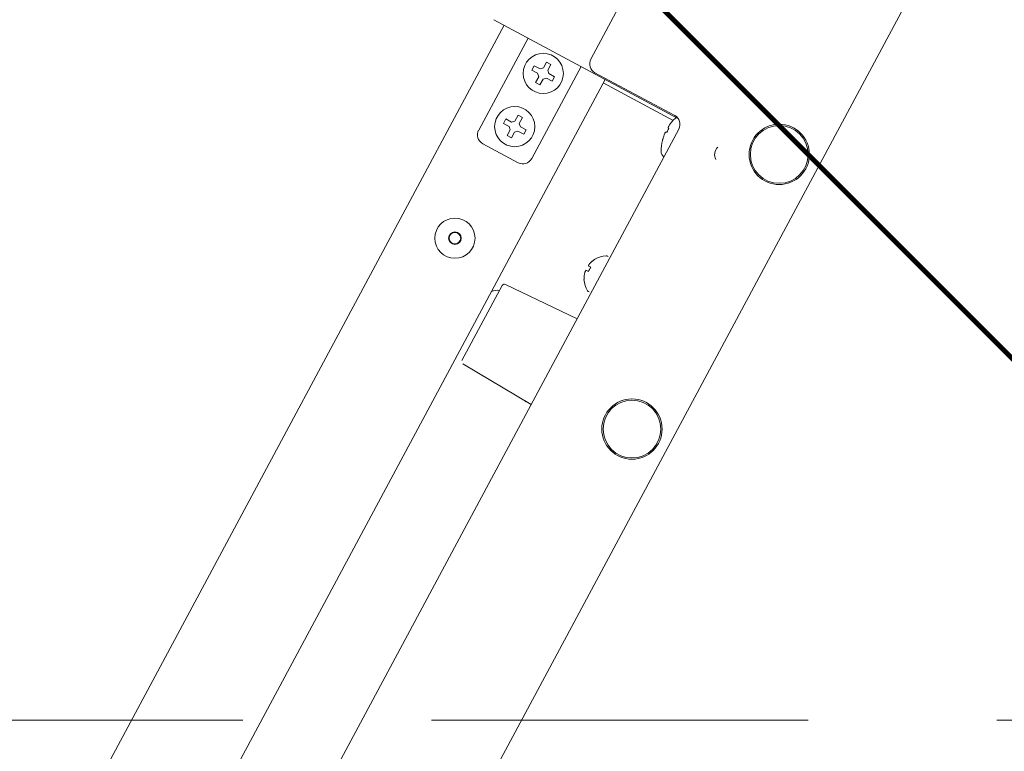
# Model space of a CAD drawing. Extents: x 3940905 to 4145695, y 925352 to 1109797.
# Tile 570 of 656: x 4011014 to 4011210, y 1101148 to 1101294. Entities that reach past the tile are written whole.
import ezdxf

# ---------------------------------------------------------------- set-up
doc = ezdxf.new("R2010")
doc.units = 0
doc.header["$LTSCALE"] = 750
doc.header["$MEASUREMENT"] = 0
doc.linetypes.add('DASHED', pattern=[0.75, 0.5, -0.25])
doc.layers.get('0').update_dxf_attribs({"linetype": 'CONTINUOUS', "lineweight": 0})
doc.layers.add('CKD Equipments', color=252, linetype='CONTINUOUS', lineweight=0)

# ---------------------------------------------------------------- blocks, each defined once
blk = doc.blocks.new('4')
at = {"color": 1, "linetype": 'DASHED', "ltscale": 0.2, "const_width": 1}
blk.add_lwpolyline([(4050788.81, 1046868.24), (4049888.81, 1047768.24)], dxfattribs=at)
at = {"color": 1, "linetype": 'DASHED', "ltscale": 0.2}
blk.add_lwpolyline([(4049888.81, 1047768.24), (4050788.81, 1047768.24), (4050788.81, 1046868.24), (4049888.81, 1046868.24)], close=True, dxfattribs=at)

msp = doc.modelspace()

# ---------------------------------------------------------------- linework, layer by layer
at = {"layer": 'CKD Equipments', "color": 7, "linetype": 'Continuous'}
for p, q in [((4011127.68, 1101285.95, 1431.4), (4011144.96, 1101318.17, 1431.4)), ((4011196.46, 1101308.41, 1431.4), (4010852.72, 1100667.47, 1431.4)), ((4011145.01, 1101274.14, 1431.4), (4011108.38, 1101293.79, 1431.4)), ((4010826.05, 1100762.48, 1431.4), (4011110.41, 1101292.7, 1431.4)), ((4011105.35, 1101271.82, 1431.4), (4011115.17, 1101290.14, 1431.4)), ((4011118.85, 1101285.35, 1431.4), (4011118.23, 1101284.21, 1431.4)), ((4011119.73, 1101284.88, 1431.4), (4011118.85, 1101285.35, 1431.4)), ((4011115.93, 1101266.15, 1431.4), (4011125.75, 1101284.47, 1431.4)), ((4011116.41, 1101284.62, 1431.4), (4011115.94, 1101283.74, 1431.4)), ((4011115.94, 1101283.74, 1431.4), (4011117.08, 1101283.12, 1431.4)), ((4011117.56, 1101284, 1431.4), (4011116.41, 1101284.62, 1431.4)), ((4011118.23, 1101284.21, 1431.4), (4011117.56, 1101284, 1431.4)), ((4011119.11, 1101283.73, 1431.4), (4011119.73, 1101284.88, 1431.4)), ((4011119.32, 1101283.06, 1431.4), (4011119.11, 1101283.73, 1431.4)), ((4010846.21, 1100751.8, 1431.4), (4011130.52, 1101281.91, 1431.4)), ((4011117.29, 1101282.44, 1431.4), (4011116.67, 1101281.3, 1431.4)), ((4011117.08, 1101283.12, 1431.4), (4011117.29, 1101282.44, 1431.4)), ((4011117.55, 1101280.83, 1431.4), (4011118.17, 1101281.97, 1431.4)), ((4011118.17, 1101281.97, 1431.4), (4011118.85, 1101282.18, 1431.4)), ((4011118.85, 1101282.18, 1431.4), (4011119.99, 1101281.56, 1431.4)), ((4011120.46, 1101282.44, 1431.4), (4011119.32, 1101283.06, 1431.4)), ((4011119.99, 1101281.56, 1431.4), (4011120.46, 1101282.44, 1431.4)), ((4011128.49, 1101283.24, 1431.4), (4011144.36, 1101274.73, 1431.4)), ((4011116.67, 1101281.3, 1431.4), (4011117.55, 1101280.83, 1431.4)), ((4011144.06, 1101273.75, 1431.4), (4011130.14, 1101281.22, 1431.4)), ((4011110.74, 1101274.04, 1431.4), (4011110.27, 1101273.16, 1431.4)), ((4011111.88, 1101273.43, 1431.4), (4011110.74, 1101274.04, 1431.4)), ((4011112.56, 1101273.63, 1431.4), (4011111.88, 1101273.43, 1431.4)), ((4011113.18, 1101274.78, 1431.4), (4011112.56, 1101273.63, 1431.4)), ((4011114.06, 1101274.3, 1431.4), (4011113.18, 1101274.78, 1431.4)), ((4011113.44, 1101273.16, 1431.4), (4011114.06, 1101274.3, 1431.4)), ((4011144.09, 1101273.8, 1431.4), (4011144.08, 1101273.8, 1431.4)), ((4011145.17, 1101272.03, 1431.4), (4010862.54, 1100745.03, 1431.4)), ((4011110.27, 1101273.16, 1431.4), (4011111.41, 1101272.55, 1431.4)), ((4011111.62, 1101271.87, 1431.4), (4011111, 1101270.72, 1431.4)), ((4011111.41, 1101272.55, 1431.4), (4011111.62, 1101271.87, 1431.4)), ((4011112.5, 1101271.4, 1431.4), (4011113.17, 1101271.6, 1431.4)), ((4011113.17, 1101271.6, 1431.4), (4011114.32, 1101270.99, 1431.4)), ((4011113.65, 1101272.48, 1431.4), (4011113.44, 1101273.16, 1431.4)), ((4011114.79, 1101271.87, 1431.4), (4011113.65, 1101272.48, 1431.4)), ((4011114.32, 1101270.99, 1431.4), (4011114.79, 1101271.87, 1431.4)), ((4011111, 1101270.72, 1431.4), (4011111.88, 1101270.25, 1431.4)), ((4011111.88, 1101270.25, 1431.4), (4011112.5, 1101271.4, 1431.4)), ((4011141.91, 1101269.75, 1431.4), (4011141.92, 1101269.75, 1431.4)), ((4011113.22, 1101265.34, 1431.4), (4011106.17, 1101269.12, 1431.4)), ((4011128.51, 1101246.13, 1431.4), (4011128.48, 1101246.14, 1431.4)), ((4011131.12, 1101246.66, 1431.4), (4011130.94, 1101246.75, 1431.4)), ((4011127.66, 1101244.54, 1431.4), (4011127.17, 1101244.8, 1431.4)), ((4011126.7, 1101243.92, 1431.4), (4011127.19, 1101243.66, 1431.4)), ((4011102.03, 1101225.97, 1431.4), (4011110.05, 1101240.91, 1431.4)), ((4011124.93, 1101234.28, 1431.4), (4011110.71, 1101241.13, 1431.4)), ((4011126.31, 1101242.09, 1431.4), (4011126.34, 1101242.07, 1431.4)), ((4011127.33, 1101239.61, 1431.4), (4011127.16, 1101239.7, 1431.4)), ((4011102.22, 1101225.3, 1431.4), (4011115.79, 1101217.24, 1431.4)), ((4011114.58, 1101217.83, 1431.4), (4011114.69, 1101217.77, 1431.4))]:
    msp.add_line(p, q, dxfattribs=at)
for centre, radius in [((4011118.2, 1101283.09, 1431.4), 4), ((4011112.53, 1101272.51, 1431.4), 4), ((4011165.16, 1101266.98, 1431.4), 6), ((4011165.16, 1101266.98, 1431.4), 5.75), ((4011100.62, 1101250.31, 1431.4), 4), ((4011100.62, 1101250.31, 1431.4), 1.25), ((4011100.62, 1101250.31, 1431.4), 1.15), ((4011135.86, 1101212.34, 1431.4), 6), ((4011135.86, 1101212.34, 1431.4), 5.75)]:
    msp.add_circle(centre, radius, dxfattribs=at)
for centre, radius, start, end in [((4011129.44, 1101285, 1431.4), 2, 151.7949, 241.7949), ((4011150.68, 1101267.74, 1431.4), 8.95, 138.8931, 147.1342), ((4011150.67, 1101267.74, 1431.4), 8.95, 137.4005, 138.8883), ((4011150.74, 1101267.62, 1431.4), 9.08, 132.2438, 137.1273), ((4011143.41, 1101272.97, 1431.4), 2, 331.7949, 61.7949), ((4011107.11, 1101270.88, 1431.4), 2, 151.7949, 241.7949), ((4011150.74, 1101267.62, 1431.4), 8.79, 149.1859, 154.4039), ((4011150.67, 1101267.75, 1431.4), 8.94, 147.1402, 148.4446), ((4011150.74, 1101267.62, 1431.4), 9.08, 166.4625, 180.397), ((4011150.6, 1101267.61, 1431.4), 8.95, 164.7015, 166.1893), ((4011150.61, 1101267.61, 1431.4), 8.95, 156.4556, 164.6967), ((4011150.59, 1101267.61, 1431.4), 8.94, 155.1452, 156.4496), ((4011154.3, 1101266.96, 1431.4), 2, 133.0016, 209.9931), ((4011154.3, 1101266.96, 1431.4), 2, 133.0016, 209.9931), ((4011114.16, 1101267.1, 1431.4), 2, 241.7949, 331.7949), ((4011142.9, 1101267.57, 1431.4), 1.25, 180.397, 236.8806), ((4011130.91, 1101242.02, 1431.4), 4.75, 120.2608, 122.8262), ((4011130.91, 1101242, 1431.4), 4.8, 92.0961, 120.4222), ((4011130.75, 1101246.4, 1431.4), 0.4, 61.7949, 92.0961), ((4011129.05, 1101244.08, 1431.4), 2.01, 156.9351, 159.0693), ((4011130.74, 1101242.32, 1431.4), 3.8, 144.23, 159.3598), ((4011129.03, 1101244.09, 1431.4), 1.98, 156.0805, 156.9322), ((4011129.01, 1101244.1, 1431.4), 1.97, 154.8183, 156.0809), ((4011129.01, 1101244.1, 1431.4), 1.96, 153.7912, 154.8178), ((4011129, 1101244.11, 1431.4), 1.95, 152.7211, 153.7912), ((4011129, 1101244.11, 1431.4), 1.95, 151.5954, 152.7208), ((4011129, 1101244.11, 1431.4), 1.95, 150.6408, 151.5954), ((4011129, 1101244.1, 1431.4), 1.95, 149.4182, 150.6404), ((4011129.01, 1101244.1, 1431.4), 1.96, 148.579, 149.4184), ((4011129.02, 1101244.1, 1431.4), 1.97, 147.1933, 148.5782), ((4011129.03, 1101244.09, 1431.4), 1.98, 146.5391, 147.194), ((4011129.04, 1101244.08, 1431.4), 2.01, 144.5208, 146.5364), ((4011130.83, 1101242.11, 1431.4), 4.64, 135.3985, 137.4773), ((4011130.85, 1101242.09, 1431.4), 4.67, 134.4177, 135.4), ((4011130.86, 1101242.07, 1431.4), 4.68, 133.3299, 134.4176), ((4011130.87, 1101242.06, 1431.4), 4.7, 131.2762, 133.3293), ((4011130.88, 1101242.05, 1431.4), 4.72, 130.7926, 131.2768), ((4011130.89, 1101242.05, 1431.4), 4.72, 129.2473, 130.7924), ((4011130.89, 1101242.04, 1431.4), 4.73, 128.4775, 129.2475), ((4011130.9, 1101242.04, 1431.4), 4.73, 127.2227, 128.4774), ((4011130.9, 1101242.03, 1431.4), 4.74, 126.2547, 127.2227), ((4011130.9, 1101242.03, 1431.4), 4.74, 125.1137, 126.2547), ((4011130.9, 1101242.03, 1431.4), 4.75, 123.7875, 125.1136), ((4011130.9, 1101242.02, 1431.4), 4.75, 122.8265, 123.7875), ((4011131.07, 1101242.35, 1431.4), 4.74, 176.3671, 177.3351), ((4011131.07, 1101242.35, 1431.4), 4.74, 177.3351, 178.4761), ((4011131.08, 1101242.35, 1431.4), 4.75, 178.4762, 179.8023), ((4011131.08, 1101242.35, 1431.4), 4.75, 179.8023, 180.7633), ((4011131.08, 1101242.35, 1431.4), 4.75, 180.7636, 183.329), ((4011131.06, 1101242.35, 1431.4), 4.73, 175.1124, 176.3671), ((4011131.05, 1101242.35, 1431.4), 4.72, 172.7974, 174.3425), ((4011131.06, 1101242.35, 1431.4), 4.73, 174.3423, 175.1123), ((4011131.03, 1101242.35, 1431.4), 4.7, 170.2605, 172.3136), ((4011131.04, 1101242.35, 1431.4), 4.72, 172.313, 172.7972), ((4011131.01, 1101242.36, 1431.4), 4.68, 169.1722, 170.2599), ((4011131, 1101242.36, 1431.4), 4.67, 168.1898, 169.1721), ((4011130.97, 1101242.37, 1431.4), 4.64, 166.1125, 168.1913), ((4011128.34, 1101242.76, 1431.4), 2.01, 157.0534, 159.069), ((4011128.32, 1101242.77, 1431.4), 1.98, 156.3958, 157.0507), ((4011128.31, 1101242.78, 1431.4), 1.97, 155.0116, 156.3965), ((4011128.3, 1101242.78, 1431.4), 1.96, 154.1714, 155.0108), ((4011128.29, 1101242.78, 1431.4), 1.96, 152.9494, 154.1715), ((4011128.29, 1101242.79, 1431.4), 1.95, 150.8691, 152.949), ((4011128.29, 1101242.78, 1431.4), 1.95, 149.7985, 150.8688), ((4011128.3, 1101242.78, 1431.4), 1.96, 148.7721, 149.7985), ((4011128.3, 1101242.78, 1431.4), 1.97, 147.5089, 148.7716), ((4011128.32, 1101242.77, 1431.4), 1.98, 146.6577, 147.5093), ((4011128.33, 1101242.76, 1431.4), 2.01, 144.5205, 146.6548), ((4011110.49, 1101240.67, 1431.4), 0.5, 64.2949, 151.7949), ((4011131.1, 1101242.35, 1431.4), 4.8, 183.1676, 211.4937), ((4011109.01, 1101236.95, 1431.4), 3, 80.4346, 111.8485), ((4011127.35, 1101240.06, 1431.4), 0.4, 211.4937, 241.7949)]:
    msp.add_arc(centre, radius, start, end, dxfattribs=at)
for points, knots in [([(4011143.05, 1101272.41, 1431.4), (4011143.05, 1101272.41, 1431.4), (4011143.05, 1101272.42, 1431.4), (4011143.05, 1101272.42, 1431.4), (4011143.05, 1101272.43, 1431.4)], [0, 0, 0, 0, 0.506571, 1, 1, 1, 1]), ([(4011143.19, 1101272.13, 1431.4), (4011143.15, 1101272.18, 1431.4), (4011143.09, 1101272.26, 1431.4), (4011143.06, 1101272.37, 1431.4), (4011143.05, 1101272.41, 1431.4)], [0, 0, 0, 0, 0.586958, 1, 1, 1, 1]), ([(4011142.48, 1101271.37, 1431.4), (4011142.49, 1101271.37, 1431.4), (4011142.49, 1101271.37, 1431.4), (4011142.5, 1101271.38, 1431.4), (4011142.5, 1101271.38, 1431.4)], [0, 0, 0, 0, 0.493429, 1, 1, 1, 1]), ([(4011142.5, 1101271.38, 1431.4), (4011142.54, 1101271.4, 1431.4), (4011142.64, 1101271.43, 1431.4), (4011142.75, 1101271.42, 1431.4), (4011142.81, 1101271.42, 1431.4)], [0, 0, 0, 0, 0.413042, 1, 1, 1, 1])]:
    msp.add_open_spline(points, degree=3, knots=knots, dxfattribs=at)

# ---------------------------------------------------------------- block references
msp.add_blockref('4', (-39505.36, 54286.19))

doc.saveas('drawing.dxf')
